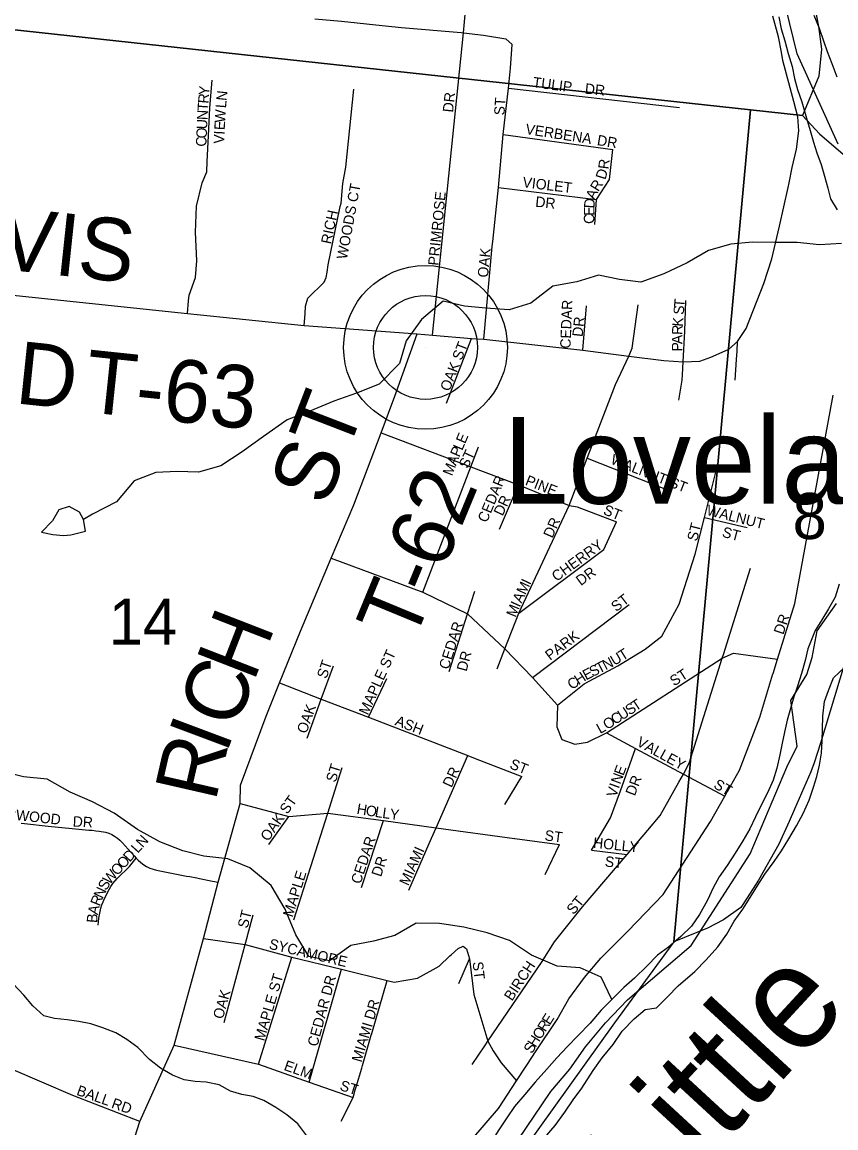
# Model space of a CAD drawing. Extents: x 0 to 1064, y 0 to 440.
# Drawn here: x 186.14 to 197.97, y 79.77 to 95.84 of the extents above; entities that cross this region are included whole.
import ezdxf

# ---------------------------------------------------------------- set-up
doc = ezdxf.new("R2010")
doc.units = 0
for name, color, linetype in [('GM_X_Major_River', 7, 'Continuous'), ('GM_X_Major_River_Text', 7, 'Continuous'), ('GM_X_Minor_Lake', 7, 'Continuous'), ('GM_X_Minor_River', 7, 'Continuous'), ('GM_X_Section', 7, 'Continuous'), ('GM_X_Section_Text', 7, 'Continuous'), ('GM_X_Township', 7, 'Continuous'), ('GM_X_Township_Road', 7, 'Continuous'), ('GM_X_Township_Road_Text', 7, 'Continuous'), ('GM_X_Township_Subdivision', 7, 'Continuous'), ('GM_X_Township_Subdivision_Text', 7, 'Continuous'), ('GM_X_Unincorporated', 7, 'Continuous'), ('GM_X_Unincorporated_Location', 7, 'Continuous'), ('GM_X_Unincorporated_Text', 7, 'Continuous')]:
    doc.layers.add(name, color=color, linetype=linetype)

msp = doc.modelspace()

# ---------------------------------------------------------------- linework, layer by layer
at = {"layer": 'GM_X_Major_River'}
for points in [[(197.146, 95.921), (197.179, 95.744), (197.231, 95.572), (197.282, 95.389), (197.34, 95.199), (197.373, 95.022), (197.413, 94.863), (197.477, 94.685), (197.545, 94.446), (197.597, 94.269), (197.649, 94.097), (197.695, 93.944), (197.758, 93.773), (197.81, 93.607), (197.856, 93.43), (197.895, 93.277), (197.99, 93.117)], [(197.918, 95.237), (197.849, 95.414), (197.797, 95.568), (197.733, 95.751), (197.657, 95.942)], [(197.994, 95.046), (197.918, 95.237)], [(198.02, 87.674), (197.962, 87.487), (197.867, 87.318), (197.767, 87.156), (197.673, 86.999), (197.565, 86.733), (197.525, 86.564), (197.473, 86.376), (197.415, 86.194), (197.364, 86.037), (197.312, 85.868), (197.266, 85.698), (197.227, 85.522), (197.193, 85.365), (197.16, 85.195), (197.114, 85.001), (197.062, 84.825), (196.98, 84.644), (196.891, 84.47), (196.803, 84.295), (196.721, 84.12), (196.62, 83.945), (196.508, 83.765), (196.395, 83.584), (196.276, 83.422), (196.188, 83.259), (196.106, 83.084), (195.993, 82.873), (195.874, 82.705), (195.719, 82.556), (195.54, 82.401), (195.38, 82.282), (195.225, 82.121), (195.045, 81.948), (194.891, 81.811), (194.717, 81.637)], [(193.738, 79.629), (193.893, 79.808), (194.031, 80.001), (194.156, 80.181), (194.28, 80.349), (194.443, 80.608), (194.574, 80.788), (194.736, 80.986), (194.867, 81.178), (195.041, 81.357), (195.201, 81.494), (195.366, 81.515), (195.527, 81.677), (195.682, 81.838), (195.923, 82.047), (196.09, 82.214), (196.258, 82.406), (196.389, 82.586), (196.496, 82.779), (196.621, 82.953), (196.727, 83.121), (196.84, 83.302), (196.94, 83.458), (197.077, 83.644), (197.183, 83.801), (197.29, 83.975), (197.403, 84.162), (197.497, 84.342), (197.586, 84.536), (197.65, 84.723), (197.696, 84.88), (197.735, 85.044), (197.763, 85.22), (197.772, 85.396), (197.781, 85.567), (197.784, 85.755), (197.806, 85.968), (197.864, 86.131), (197.94, 86.312), (198.101, 86.468)], [(194.717, 81.637), (194.562, 81.482), (194.401, 81.296), (194.221, 81.111), (194.072, 80.955), (193.917, 80.788), (193.774, 80.626), (193.6, 80.435), (193.451, 80.255), (193.302, 80.081), (193.19, 79.919), (193.065, 79.727), (192.952, 79.552), (192.863, 79.371), (192.763, 79.209), (192.675, 79.052), (192.569, 78.884), (192.487, 78.727), (192.321, 78.487)]]:
    msp.add_lwpolyline(points, dxfattribs=at)
at = {"layer": 'GM_X_Minor_Lake'}
for points in [[(187.035, 88.614), (186.981, 88.723), (186.829, 88.802), (186.677, 88.754), (186.586, 88.596), (186.428, 88.432), (186.592, 88.395), (186.744, 88.383), (186.855, 88.392)], [(186.855, 88.392), (187.066, 88.444), (187.035, 88.614)]]:
    msp.add_lwpolyline(points, dxfattribs=at)
at = {"layer": 'GM_X_Minor_River'}
for points in [[(198.055, 92.627), (197.733, 92.609), (197.411, 92.639), (197.107, 92.639), (196.76, 92.645), (196.444, 92.615), (196.122, 92.523), (195.812, 92.347), (195.471, 92.183), (195.137, 92.062), (194.827, 92.104), (194.523, 92.165), (194.207, 92.068), (193.86, 92.007), (193.538, 91.758), (193.222, 91.661), (192.887, 91.685), (192.577, 91.716), (192.267, 91.788), (191.951, 91.521), (191.726, 91.211), (191.629, 90.883), (191.337, 90.58), (191.003, 90.452), (190.674, 90.337), (190.328, 90.191), (189.999, 90.063), (189.653, 89.82), (189.343, 89.596), (189.033, 89.395), (188.711, 89.304), (188.4, 89.31), (188.09, 89.298), (187.774, 89.176), (187.519, 88.873), (187.166, 88.69), (187.035, 88.614)], [(194.717, 81.637), (194.56, 81.965), (194.256, 82.099), (193.921, 82.123), (193.551, 82.281), (193.228, 82.494), (192.906, 82.609), (192.566, 82.688), (192.213, 82.743), (191.872, 82.749), (191.562, 82.567), (191.252, 82.488), (190.924, 82.421), (190.614, 82.202), (190.31, 82.263), (190.121, 82.579), (189.969, 82.95), (189.763, 83.296), (189.453, 83.551), (189.136, 83.685), (188.784, 83.721), (188.48, 83.8), (188.145, 83.928), (187.823, 84.11), (187.483, 84.347), (187.166, 84.511), (186.844, 84.651), (186.51, 84.839), (186.163, 84.875), (185.853, 84.954)], [(190.283, 79.657), (190.153, 79.83), (189.991, 79.961), (189.835, 80.067), (189.66, 80.168), (189.503, 80.226), (189.339, 80.259), (189.176, 80.305), (189.007, 80.399), (188.819, 80.439), (188.661, 80.448), (188.498, 80.47), (188.329, 80.54), (188.154, 80.641), (187.998, 80.765), (187.825, 80.939), (187.669, 81.057), (187.506, 81.152), (187.319, 81.228), (187.144, 81.286), (186.968, 81.32), (186.798, 81.342), (186.616, 81.363), (186.459, 81.403), (186.303, 81.546), (186.172, 81.7), (186.017, 81.868)]]:
    msp.add_lwpolyline(points, dxfattribs=at)
at = {"layer": 'GM_X_Section'}
msp.add_lwpolyline([(180.995, 96.285), (196.734, 94.569), (195.618, 82.478), (194.754, 81.299), (192.757, 78.512), (179.22, 79.999)], close=True, dxfattribs=at)
for points in [[(197.618, 96.315), (197.722, 95.779), (197.764, 95.451), (197.726, 95.058), (197.49, 94.487), (196.734, 94.569), (180.995, 96.285)], [(198.093, 86.5), (197.749, 85.362), (197.658, 85.079), (197.607, 84.947), (197.372, 84.406), (197.296, 84.226), (197.144, 83.896), (196.848, 83.374), (196.686, 83.117), (196.592, 82.974), (196.34, 82.797), (196.107, 82.674), (195.618, 82.478), (196.734, 94.569), (197.49, 94.487), (197.733, 94.222), (198.281, 93.75)]]:
    msp.add_lwpolyline(points, dxfattribs=at)
at = {"layer": 'GM_X_Township'}
for points in [[(198.005, 94.07), (197.41, 95.382), (197.247, 96.057)], [(193.353, 79.597), (193.831, 80.303), (194.105, 80.626), (194.335, 80.952), (194.626, 81.301), (194.944, 81.632), (195.872, 82.422), (196.729, 83.753), (197.262, 85.013), (197.411, 85.32), (197.318, 85.982), (197.55, 86.363), (197.628, 86.611), (197.699, 86.996), (197.984, 87.392)]]:
    msp.add_lwpolyline(points, dxfattribs=at)
at = {"layer": 'GM_X_Township_Road'}
for points in [[(197.181, 95.409), (197.139, 95.631), (197.055, 95.93)], [(197.293, 93.509), (197.339, 93.729), (197.401, 93.997), (197.433, 94.263), (197.419, 94.469), (197.364, 94.688), (197.204, 95.285), (197.181, 95.409)], [(196.051, 90.936), (196.157, 90.973), (196.275, 91.029), (196.415, 91.09), (196.543, 91.202), (196.668, 91.391), (196.928, 92.043), (197.04, 92.403), (197.153, 92.876), (197.278, 93.438), (197.293, 93.509)], [(184.346, 92.048), (188.549, 91.607), (190.246, 91.433), (191.885, 91.312), (192.112, 91.292), (192.675, 91.245), (192.857, 91.236), (194.297, 91.076), (194.965, 90.988), (195.472, 90.928), (195.752, 90.904), (195.995, 90.916), (196.051, 90.936)], [(187.582, 79), (187.854, 79.867), (188.356, 80.975), (188.781, 82.526), (188.993, 83.343), (189.316, 84.485), (189.318, 84.751), (189.691, 85.754), (189.887, 86.24), (190.189, 86.991), (190.639, 88.055), (190.967, 88.828), (191.363, 89.876), (191.563, 90.408), (191.885, 91.312)]]:
    msp.add_lwpolyline(points, dxfattribs=at)
at = {"layer": 'GM_X_Township_Subdivision'}
for points in [[(192.112, 91.292), (192.559, 95.688), (192.623, 96.39), (192.669, 96.829), (192.68, 96.927)], [(190.398, 95.892), (190.787, 95.859), (191.38, 95.796)], [(191.38, 95.796), (191.657, 95.767), (192.526, 95.691)], [(192.526, 95.691), (192.559, 95.688), (192.849, 95.655), (193.178, 95.603)], [(192.986, 92.654), (193.069, 93.441), (193.139, 94.211), (193.213, 94.883), (193.245, 95.177), (193.269, 95.521), (193.178, 95.603)], [(188.549, 91.607), (188.564, 91.792), (188.573, 91.877), (188.664, 92.134), (188.686, 92.374), (188.664, 92.79), (188.678, 93.17), (188.763, 93.507), (188.828, 93.67), (188.834, 93.817), (188.853, 94.191), (188.875, 94.598), (188.905, 94.999)], [(190.246, 91.433), (190.258, 91.603), (190.265, 91.714), (190.296, 91.831), (190.534, 92.063), (190.565, 92.13), (190.581, 92.209), (190.593, 92.315), (190.766, 93.162), (190.78, 93.211), (190.805, 93.499), (190.85, 93.735), (190.967, 94.867)], [(193.213, 94.883), (195.702, 94.602)], [(193.139, 94.211), (194.732, 93.993)], [(194.47, 92.901), (194.493, 93.268), (194.683, 93.558), (194.732, 93.993)], [(193.069, 93.441), (194.493, 93.268)], [(192.857, 91.236), (192.978, 92.581), (192.986, 92.654)], [(195.776, 91.351), (195.776, 91.352), (195.793, 91.798)], [(194.297, 91.076), (194.346, 91.72)], [(194.978, 91.021), (195.011, 91.106), (195.099, 91.735)], [(195.743, 90.718), (195.752, 90.904), (195.776, 91.351)], [(192.311, 90.305), (192.675, 91.245)], [(196.537, 91.062), (196.543, 91.202)], [(193.162, 86.733), (193.365, 87.252), (194.097, 88.817), (194.359, 89.507), (194.768, 90.576), (194.965, 90.988), (194.978, 91.021)], [(196.507, 90.64), (196.531, 90.941), (196.537, 91.062)], [(195.69, 90.351), (195.74, 90.638), (195.743, 90.718)], [(197.058, 86.372), (197.06, 86.376), (197.125, 86.585), (197.377, 87.393), (197.932, 90.42)], [(191.363, 89.876), (192.667, 89.382), (193.359, 89.12), (194.097, 88.817), (194.187, 88.806), (194.212, 88.797)], [(191.971, 87.559), (192.667, 89.382), (192.777, 89.672)], [(194.359, 89.507), (195.51, 89.053)], [(193.927, 85.917), (194.312, 86.226), (194.803, 86.487), (195.199, 86.728), (195.442, 86.919), (195.694, 87.386), (195.929, 88.109), (196.064, 88.643), (196.23, 89.301)], [(193.083, 88.475), (193.359, 89.12)], [(194.212, 88.797), (194.782, 88.581)], [(193.365, 87.252), (194.601, 88.181), (194.782, 88.581)], [(196.064, 88.643), (196.682, 88.498)], [(190.639, 88.055), (191.971, 87.559), (192.618, 87.245), (193.162, 86.733), (193.562, 86.32), (193.927, 85.917), (193.918, 85.602), (193.99, 85.419), (194.177, 85.348), (194.362, 85.377), (194.638, 85.513), (196.322, 86.598), (196.483, 86.67), (196.485, 86.67)], [(196.339, 86.651), (196.34, 86.653), (196.733, 87.906)], [(192.352, 86.404), (192.618, 87.245), (192.723, 87.575)], [(193.562, 86.32), (194.969, 87.377)], [(193.049, 86.445), (193.162, 86.733)], [(195.69, 84.795), (195.692, 84.799), (195.756, 84.914), (195.843, 85.071), (196.322, 86.598), (196.339, 86.651)], [(196.485, 86.67), (197.125, 86.585)], [(190.287, 85.438), (190.493, 86.005), (190.669, 86.489)], [(196.395, 84.658), (196.396, 84.659), (196.572, 84.971), (196.867, 85.744), (197.058, 86.372)], [(189.887, 86.24), (190.493, 86.005), (191.181, 85.74), (192.622, 85.183), (192.779, 85.123)], [(191.181, 85.74), (191.445, 86.305)], [(194.638, 85.513), (195.062, 85.286), (195.756, 84.914), (196.358, 84.592)], [(192.097, 83.982), (192.163, 84.133), (192.622, 85.183)], [(194.423, 83.807), (194.698, 84.28), (194.841, 84.672), (195.062, 85.286)], [(192.779, 85.123), (192.794, 85.117), (193.406, 84.88)], [(190.096, 82.794), (190.588, 84.348), (190.797, 85.008)], [(193.16, 84.473), (193.406, 84.88)], [(192.871, 80.967), (192.914, 81.031), (193.692, 82.176), (193.882, 82.478), (194.29, 82.986), (194.941, 83.748), (195.241, 84.099), (195.42, 84.311), (195.69, 84.795)], [(193.585, 80.842), (193.608, 80.877), (193.921, 81.346), (194.092, 81.649), (194.321, 81.956), (194.555, 82.241), (194.95, 82.632), (195.461, 83.163), (196.15, 84.225), (196.358, 84.592), (196.395, 84.658)], [(189.316, 84.485), (190.022, 84.296), (190.588, 84.348), (191.397, 84.238), (192.163, 84.133), (193.304, 83.978)], [(189.73, 83.893), (190.022, 84.296)], [(191.077, 83.268), (191.397, 84.238)], [(186.132, 84.199), (186.181, 84.194), (186.525, 84.156), (186.87, 84.125), (187.116, 84.101), (187.165, 84.097), (187.215, 84.092), (187.263, 84.087), (187.358, 84.069), (187.404, 84.054), (187.448, 84.035), (187.49, 84.011), (187.529, 83.984), (187.566, 83.953), (187.601, 83.919), (187.775, 83.726), (187.804, 83.694), (187.834, 83.663), (187.871, 83.628), (187.912, 83.597), (187.955, 83.57), (188.001, 83.547), (188.097, 83.516), (188.293, 83.479), (188.341, 83.47), (188.438, 83.451), (188.487, 83.442), (188.536, 83.433), (188.585, 83.424), (188.682, 83.406), (188.724, 83.397), (188.914, 83.359), (188.993, 83.343)], [(191.767, 83.227), (192.097, 83.982)], [(193.304, 83.978), (193.307, 83.978), (193.956, 83.89)], [(193.749, 83.457), (193.956, 83.89)], [(194.423, 83.807), (194.941, 83.748)], [(187.252, 82.72), (187.256, 82.769), (187.261, 82.819), (187.268, 82.868), (187.277, 82.917), (187.289, 82.965), (187.304, 83.013), (187.323, 83.059), (187.343, 83.104), (187.365, 83.149), (187.388, 83.193), (187.412, 83.237), (187.436, 83.28), (187.464, 83.322), (187.526, 83.399), (187.704, 83.572), (187.804, 83.694)], [(189.426, 82.581), (189.504, 82.87)], [(188.781, 82.526), (189.387, 82.437), (190.065, 82.252), (190.788, 82.077), (191.452, 81.916), (191.555, 81.891), (191.894, 81.948), (192.207, 82.125), (192.363, 82.274), (192.379, 82.288), (192.481, 82.38), (192.556, 82.413), (192.606, 82.376), (192.649, 82.228), (192.711, 81.713), (192.914, 81.031), (192.962, 80.946), (192.994, 80.894)], [(189.08, 81.302), (189.387, 82.437), (189.419, 82.557), (189.426, 82.581)], [(189.582, 80.699), (190.065, 82.252)], [(192.494, 81.871), (192.649, 82.228)], [(190.318, 80.439), (190.788, 82.077)], [(191.226, 81.142), (191.452, 81.916)], [(187.854, 79.867), (186.881, 80.242), (185.981, 80.632), (185.035, 80.965), (184.507, 81.086)], [(191.091, 80.677), (191.22, 81.12), (191.226, 81.142)], [(188.356, 80.975), (189.582, 80.699), (190.318, 80.439), (190.956, 80.213)], [(192.682, 79.603), (193.07, 80.056), (193.331, 80.455), (193.583, 80.839), (193.585, 80.842)], [(192.686, 80.695), (192.871, 80.966), (192.871, 80.967)], [(192.994, 80.894), (193.106, 80.717), (193.331, 80.455)], [(191.001, 80.368), (191.081, 80.642), (191.091, 80.677)], [(190.782, 79.872), (190.956, 80.213), (190.988, 80.324), (191.001, 80.368)]]:
    msp.add_lwpolyline(points, dxfattribs=at)
at = {"layer": 'GM_X_Unincorporated'}
for radius in [1.19, 0.755]:
    msp.add_circle((192.008, 91.116), radius, dxfattribs=at)
at = {"layer": 'GM_X_Unincorporated_Location'}
msp.add_line((192.008, 91.116), (192.008, 91.116), dxfattribs=at)

# ---------------------------------------------------------------- texts
at = {"layer": 'GM_X_Major_River_Text'}
msp.add_text('Little', height=1.5152, rotation=47.3077, dxfattribs=at).set_placement((195.287, 78.391))
at = {"layer": 'GM_X_Section_Text'}
for s, height, p in [('8', 0.67, (197.343, 88.331)), ('14', 0.6697, (187.403, 86.796))]:
    msp.add_text(s, height=height, rotation=0, dxfattribs=at).set_placement(p)
at = {"layer": 'GM_X_Township_Road_Text'}
for s, height, rotation, p in [('DAVIS', 0.9091, 353.937, (184.105, 92.437)), ('RD', 0.9091, 354.0422, (185.154, 90.396)), ('T-63', 0.9091, 354.0098, (187.026, 90.181)), ('ST', 0.9091, 68.9219, (190.569, 88.785)), ('T-62', 0.9091, 67.5459, (191.825, 86.793)), ('H', 0.909, 68.7729, (189.509, 86.237)), ('C', 0.909, 68.8871, (189.24, 85.541)), ('I', 0.909, 69.4293, (189.11, 85.193)), ('R', 0.909, 77.1253, (188.953, 84.496))]:
    msp.add_text(s, height=height, rotation=rotation, dxfattribs=at).set_placement(p)
at = {"layer": 'GM_X_Township_Subdivision_Text'}
for s, height, rotation, p in [('TULIP', 0.1515, 352.5022, (193.56, 94.898)), ('Y', 0.152, 85.2291, (188.862, 94.775)), ('N', 0.152, 84.1763, (189.117, 94.695)), ('DR', 0.1515, 353.9832, (194.319, 94.805)), ('T', 0.152, 86.3095, (188.845, 94.55)), ('R', 0.152, 85.3069, (188.852, 94.656)), ('L', 0.152, 85.2409, (189.108, 94.589)), ('DR', 0.1515, 83.9946, (192.408, 94.526)), ('ST', 0.1515, 86.4262, (193.155, 94.485)), ('N', 0.152, 87.3357, (188.839, 94.418)), ('W', 0.152, 86.4499, (189.095, 94.377)), ('U', 0.152, 87.3111, (188.833, 94.284)), ('E', 0.152, 86.9929, (189.089, 94.271)), ('VERBENA', 0.1515, 351.2556, (193.454, 94.218)), ('O', 0.152, 87.3329, (188.827, 94.151)), ('V', 0.152, 87.0699, (189.079, 94.072)), ('I', 0.152, 87.0699, (189.086, 94.205)), ('DR', 0.1515, 350.5298, (194.494, 94.058)), ('C', 0.152, 87.328, (188.821, 94.031)), ('D', 0.152, 72.9471, (194.622, 93.545)), ('R', 0.152, 82.6744, (194.667, 93.699)), ('VIOLET', 0.1515, 353.1565, (193.413, 93.445)), ('R', 0.152, 58.1825, (194.52, 93.37)), ('WOODS CT', 0.1515, 79.6277, (190.865, 92.388)), ('A', 0.152, 65.263, (194.466, 93.253)), ('PRIMROSE', 0.1515, 84.2072, (192.195, 92.3)), ('DR', 0.1515, 353.9832, (193.599, 93.162)), ('D', 0.152, 86.785, (194.463, 93.134)), ('RICH', 0.1515, 78.0242, (190.635, 92.609)), ('E', 0.152, 89.6443, (194.462, 93.03)), ('C', 0.152, 89.6357, (194.461, 92.91)), ('OAK', 0.1515, 84.2923, (192.915, 92.126)), ('CEDAR', 0.1515, 87.5647, (194.115, 91.096)), ('T', 0.152, 85.1025, (195.77, 91.692)), ('S', 0.152, 85.1025, (195.761, 91.586)), ('DR', 0.1515, 83.9946, (194.291, 91.264)), ('K', 0.152, 85.2291, (195.747, 91.413)), ('A', 0.152, 89.9253, (195.741, 91.163)), ('R', 0.152, 87.4007, (195.741, 91.295)), ('OAK ST', 0.1515, 68.6283, (192.356, 90.467)), ('P', 0.152, 89.918, (195.741, 91.057)), ('E', 0.152, 66.7978, (192.583, 89.707)), ('L', 0.152, 66.8167, (192.541, 89.609)), ('P', 0.152, 66.7727, (192.499, 89.511)), ('ST', 0.1515, 64.9612, (192.622, 89.345)), ('WALNUT ST', 0.1515, 338.5974, (194.687, 89.43)), ('M', 0.152, 68.9089, (192.394, 89.239)), ('A', 0.152, 68.7993, (192.451, 89.388)), ('CEDAR', 0.1515, 67.2835, (192.9, 88.559)), ('PINE', 0.1515, 338.5561, (193.447, 89.123)), ('DR', 0.1515, 64.8032, (193.128, 88.656)), ('ST', 0.1515, 338.1961, (194.58, 88.696)), ('WALNUT', 0.1515, 345.7321, (196.083, 88.684)), ('DR', 0.1515, 66.0409, (193.852, 88.334)), ('ST', 0.1515, 75.9702, (195.955, 88.29)), ('ST', 0.1515, 345.0622, (196.31, 88.366)), ('CHERRY', 0.1515, 36.2557, (193.913, 87.706)), ('DR', 0.1515, 36.2494, (194.265, 87.645)), ('I', 0.152, 64.8035, (193.528, 87.655)), ('M', 0.152, 64.8037, (193.46, 87.511)), ('A', 0.152, 64.8035, (193.403, 87.39)), ('ST', 0.1515, 37.5735, (194.779, 87.266)), ('M', 0.152, 68.2053, (193.317, 87.183)), ('I', 0.152, 65.5271, (193.376, 87.33)), ('CEDAR', 0.1515, 72.3509, (192.343, 86.425)), ('DR', 0.1515, 71.5614, (197.209, 86.932)), ('PARK', 0.1515, 37.1845, (193.819, 86.559)), ('MAPLE ST', 0.1515, 65.7724, (191.17, 85.762)), ('DR', 0.1515, 75.2542, (192.605, 86.398)), ('U', 0.152, 30.0955, (194.751, 86.486)), ('T', 0.152, 31.9788, (194.871, 86.556)), ('ST', 0.1515, 71.5738, (190.569, 86.292)), ('S', 0.152, 27.2369, (194.436, 86.323)), ('T', 0.152, 27.2292, (194.531, 86.372)), ('N', 0.152, 27.2394, (194.626, 86.421)), ('C', 0.152, 36.6416, (194.139, 86.133)), ('H', 0.152, 33.187, (194.233, 86.203)), ('E', 0.152, 27.7013, (194.342, 86.274)), ('ST', 0.1515, 32.7321, (195.621, 86.187)), ('T', 0.152, 33.0706, (195.063, 85.822)), ('OAK', 0.1515, 70.3491, (190.276, 85.493)), ('U', 0.152, 33.0596, (194.862, 85.691)), ('S', 0.152, 33.0706, (194.974, 85.764)), ('ASH', 0.1515, 338.9591, (191.553, 85.63)), ('O', 0.152, 32.5996, (194.648, 85.553)), ('C', 0.152, 33.0874, (194.762, 85.626)), ('L', 0.152, 28.6432, (194.545, 85.496)), ('VALLEY', 0.1515, 331.1473, (195.063, 85.335)), ('ST', 0.1515, 72.6413, (190.702, 84.785)), ('ST', 0.1515, 338.1961, (193.22, 85.003)), ('E', 0.152, 69.4312, (194.885, 84.882)), ('DR', 0.1515, 64.7982, (192.386, 84.708)), ('N', 0.152, 69.7816, (194.839, 84.757)), ('DR', 0.1515, 68.7512, (195.05, 84.587)), ('V', 0.152, 74.2138, (194.782, 84.569)), ('I', 0.152, 70.3344, (194.817, 84.695)), ('ST', 0.1515, 330.2568, (196.184, 84.721)), ('OAK ST', 0.1515, 54.7249, (189.72, 83.926)), ('ARBORWOOD', 0.1515, 353.7969, (185.333, 84.325)), ('H', 0.152, 350.5592, (191.001, 84.338)), ('O', 0.152, 350.592, (191.133, 84.316)), ('L', 0.152, 350.7649, (191.265, 84.294)), ('L', 0.152, 352.2978, (191.374, 84.277)), ('Y', 0.152, 353.2427, (191.483, 84.262)), ('DR', 0.1515, 357.1278, (186.878, 84.152)), ('ST', 0.1515, 352.8783, (193.733, 83.952)), ('N', 0.152, 47.891, (187.896, 83.835)), ('CEDAR', 0.1515, 71.565, (191.063, 83.306)), ('HOLLY', 0.1515, 353.931, (194.439, 83.845)), ('D', 0.152, 47.891, (187.709, 83.627)), ('L', 0.152, 47.8991, (187.825, 83.756)), ('MIAMI', 0.1515, 65.7709, (191.759, 83.281)), ('O', 0.152, 47.891, (187.53, 83.429)), ('O', 0.152, 47.9015, (187.619, 83.528)), ('DR', 0.1515, 71.5723, (191.361, 83.411)), ('ST', 0.1515, 352.88, (194.608, 83.573)), ('W', 0.152, 49.2838, (187.417, 83.299)), ('MAPLE', 0.1515, 72.7193, (190.076, 82.825)), ('N', 0.152, 65.2829, (187.315, 83.094)), ('S', 0.152, 60.4042, (187.369, 83.212)), ('R', 0.152, 67.9145, (187.271, 82.985)), ('ST', 0.1515, 50.1819, (194.161, 82.862)), ('A', 0.152, 77.1938, (187.243, 82.861)), ('ST', 0.1515, 75.9573, (189.422, 82.664)), ('B', 0.152, 85.5026, (187.234, 82.747)), ('SYCAMORE', 0.1515, 346.506, (189.723, 82.378)), ('ST', 0.1515, 277.12, (192.691, 82.18)), ('BIRCH', 0.1515, 56.6906, (193.266, 81.606)), ('MAPLE ST', 0.1515, 73.7048, (189.662, 81.025)), ('CEDAR DR', 0.1515, 74.9612, (190.435, 80.944)), ('OAK', 0.1515, 74.5735, (189.062, 81.344)), ('MIAMI DR', 0.1515, 73.4631, (191.077, 80.717)), ('R', 0.152, 57.4328, (193.751, 81.157)), ('E', 0.152, 57.424, (193.815, 81.258)), ('O', 0.152, 57.4316, (193.679, 81.045)), ('S', 0.152, 60.55, (193.557, 80.841)), ('H', 0.152, 57.7769, (193.608, 80.932)), ('ELM', 0.1515, 340.3516, (189.939, 80.617)), ('BALL', 0.1515, 340.5586, (186.925, 80.255)), ('ST', 0.1515, 342.6576, (190.752, 80.324)), ('RD', 0.1515, 340.5606, (187.432, 80.068))]:
    msp.add_text(s, height=height, rotation=rotation, dxfattribs=at).set_placement(p)
at = {"layer": 'GM_X_Unincorporated_Text'}
msp.add_text('Loveland Park', height=1.26364, rotation=0, dxfattribs=at).set_placement((193.143, 88.843))

doc.saveas('drawing.dxf')
